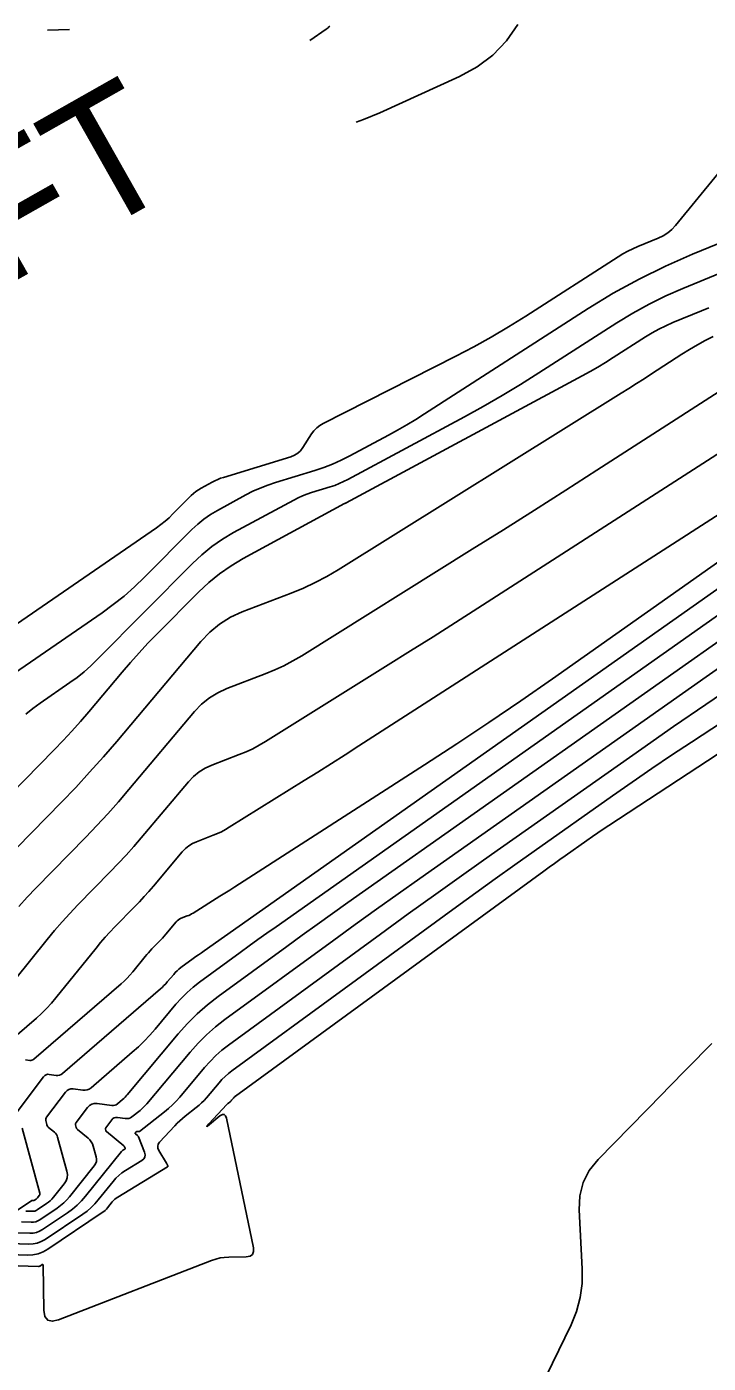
# Model space of a CAD drawing. Extents: x 1768942 to 1774819, y 723037 to 732099.
# Drawn here: x 1770644 to 1770675.9, y 726543.6 to 726606.2 of the extents above; entities that cross this region are included whole.
import ezdxf

# ---------------------------------------------------------------- set-up
doc = ezdxf.new("R2010")
doc.units = 0
doc.layers.add('R_Contour Annot', color=7, linetype='Continuous')
doc.layers.add('R_Contours', color=7, linetype='Continuous')

msp = doc.modelspace()

# ---------------------------------------------------------------- linework, layer by layer
at = {"layer": 'R_Contours'}
for points in [[(1770659.45, 726601.759), (1770659.788, 726601.879), (1770660.554, 726602.2), (1770664.286, 726603.891), (1770665.114, 726604.341), (1770665.847, 726604.897), (1770666.486, 726605.559), (1770667.031, 726606.327)], [(1770646.025, 726606.101), (1770644.985, 726606.059)], [(1770658.219, 726606.253), (1770658.176, 726606.213), (1770658.131, 726606.174), (1770658.084, 726606.138), (1770658.037, 726606.103), (1770657.285, 726605.582)], [(1770679.156, 726602.71), (1770674.409, 726596.922), (1770674.236, 726596.734), (1770674.043, 726596.572), (1770673.832, 726596.436), (1770673.601, 726596.325), (1770672.642, 726595.933), (1770672.405, 726595.829), (1770672.174, 726595.715), (1770671.947, 726595.591), (1770671.727, 726595.456), (1770667.394, 726592.672), (1770666.593, 726592.172), (1770665.781, 726591.693), (1770664.956, 726591.234), (1770664.12, 726590.797), (1770657.905, 726587.646), (1770657.745, 726587.552), (1770657.601, 726587.438), (1770657.474, 726587.307), (1770657.364, 726587.157), (1770656.956, 726586.519), (1770656.844, 726586.373), (1770656.712, 726586.252), (1770656.561, 726586.158), (1770656.39, 726586.09), (1770653.237, 726585.127), (1770653.098, 726585.081), (1770652.962, 726585.028), (1770652.83, 726584.968), (1770652.7, 726584.902), (1770652.185, 726584.623), (1770652.06, 726584.549), (1770651.941, 726584.466), (1770651.828, 726584.375), (1770651.722, 726584.276), (1770650.865, 726583.411), (1770650.684, 726583.237), (1770650.496, 726583.072), (1770650.3, 726582.916), (1770650.096, 726582.769), (1770637.207, 726573.91)], [(1770641.525, 726574.648), (1770647.547, 726578.787), (1770648.073, 726579.168), (1770648.58, 726579.571), (1770649.067, 726579.998), (1770649.535, 726580.448), (1770651.751, 726582.682), (1770652.025, 726582.94), (1770652.316, 726583.175), (1770652.624, 726583.389), (1770652.948, 726583.58), (1770654.277, 726584.301), (1770654.613, 726584.473), (1770654.956, 726584.627), (1770655.307, 726584.764), (1770655.665, 726584.883), (1770657.507, 726585.445), (1770657.931, 726585.586), (1770658.345, 726585.747), (1770658.752, 726585.928), (1770659.15, 726586.13), (1770660.961, 726587.105), (1770661.392, 726587.342), (1770661.818, 726587.587), (1770662.239, 726587.841), (1770662.655, 726588.102), (1770670.318, 726593.027), (1770671.497, 726593.747), (1770672.706, 726594.411), (1770673.943, 726595.019), (1770675.21, 726595.571), (1770682.592, 726598.591)], [(1770678.313, 726595.429), (1770674.749, 726593.972), (1770673.95, 726593.623), (1770673.169, 726593.24), (1770672.407, 726592.821), (1770671.662, 726592.366), (1770668.012, 726590.02), (1770667.153, 726589.48), (1770666.285, 726588.957), (1770665.407, 726588.451), (1770664.518, 726587.962), (1770659.065, 726585.028), (1770658.863, 726584.926), (1770658.656, 726584.834), (1770658.445, 726584.752), (1770658.23, 726584.68), (1770657.361, 726584.415), (1770657.146, 726584.343), (1770656.936, 726584.261), (1770656.729, 726584.169), (1770656.527, 726584.066), (1770653.71, 726582.537), (1770653.187, 726582.228), (1770652.691, 726581.884), (1770652.222, 726581.504), (1770651.779, 726581.089), (1770647.323, 726576.595), (1770647.019, 726576.302), (1770646.702, 726576.025), (1770646.373, 726575.763), (1770646.031, 726575.516), (1770644.638, 726574.558), (1770644.297, 726574.31), (1770643.971, 726574.045)], [(1770675.966, 726593.061), (1770675.631, 726592.921), (1770674.288, 726592.372), (1770673.956, 726592.227), (1770673.632, 726592.068), (1770673.316, 726591.894), (1770673.007, 726591.705), (1770671.491, 726590.731), (1770671.135, 726590.507), (1770670.774, 726590.29), (1770670.409, 726590.08), (1770670.04, 726589.877), (1770658.98, 726583.926), (1770658.974, 726583.923), (1770658.967, 726583.92), (1770658.96, 726583.918), (1770658.953, 726583.915), (1770658.926, 726583.907), (1770658.919, 726583.905), (1770658.912, 726583.902), (1770658.905, 726583.899), (1770658.899, 726583.896), (1770654.156, 726581.322), (1770653.589, 726580.988), (1770653.051, 726580.614), (1770652.541, 726580.202), (1770652.061, 726579.751), (1770650.118, 726577.792), (1770649.696, 726577.358), (1770649.284, 726576.915), (1770648.88, 726576.465), (1770648.485, 726576.006), (1770646.925, 726574.154), (1770646.531, 726573.694), (1770646.128, 726573.243), (1770645.717, 726572.799), (1770645.297, 726572.363), (1770639.827, 726566.783)], [(1770643.007, 726558.549), (1770644.468, 726559.809), (1770644.713, 726560.029), (1770644.946, 726560.26), (1770645.169, 726560.501), (1770645.381, 726560.753), (1770647.268, 726563.091), (1770647.478, 726563.345), (1770647.694, 726563.594), (1770647.916, 726563.838), (1770648.144, 726564.076), (1770649.069, 726565.018), (1770649.297, 726565.256), (1770649.521, 726565.498), (1770649.741, 726565.744), (1770649.956, 726565.994), (1770651.305, 726567.596), (1770651.448, 726567.746), (1770651.606, 726567.875), (1770651.78, 726567.982), (1770651.969, 726568.068), (1770652.755, 726568.37), (1770652.95, 726568.449), (1770653.139, 726568.538), (1770653.325, 726568.636), (1770653.506, 726568.743), (1770657.007, 726570.928), (1770657.649, 726571.33), (1770658.29, 726571.734), (1770658.93, 726572.141), (1770659.568, 726572.549), (1770690.536, 726592.451)], [(1770684.702, 726591.57), (1770665.147, 726579.003), (1770664.1, 726578.333), (1770663.051, 726577.666), (1770661.999, 726577.003), (1770660.946, 726576.343), (1770655.204, 726572.76), (1770654.907, 726572.585), (1770654.603, 726572.424), (1770654.292, 726572.279), (1770653.973, 726572.148), (1770652.683, 726571.654), (1770652.374, 726571.512), (1770652.089, 726571.336), (1770651.829, 726571.125), (1770651.594, 726570.878), (1770649.382, 726568.252), (1770649.029, 726567.842), (1770648.669, 726567.438), (1770648.302, 726567.041), (1770647.926, 726566.651), (1770646.411, 726565.105), (1770646.037, 726564.714), (1770645.672, 726564.315), (1770645.318, 726563.907), (1770644.973, 726563.49), (1770641.831, 726559.596)], [(1770642.134, 726566.338), (1770645.642, 726569.917), (1770646.31, 726570.611), (1770646.964, 726571.318), (1770647.606, 726572.036), (1770648.233, 726572.767), (1770652.172, 726577.444), (1770652.59, 726577.882), (1770653.053, 726578.259), (1770653.561, 726578.573), (1770654.112, 726578.824), (1770656.408, 726579.704), (1770656.976, 726579.937), (1770657.53, 726580.196), (1770658.071, 726580.482), (1770658.6, 726580.794), (1770671.863, 726589.069), (1770672.221, 726589.294), (1770672.579, 726589.519), (1770672.935, 726589.746), (1770673.291, 726589.974), (1770674.714, 726590.888), (1770675.073, 726591.112), (1770675.436, 726591.326), (1770675.806, 726591.531), (1770676.18, 726591.726)], [(1770678.868, 726590.689), (1770670.726, 726585.457), (1770669.27, 726584.525), (1770667.811, 726583.598), (1770666.35, 726582.675), (1770664.885, 726581.758), (1770656.902, 726576.777), (1770656.489, 726576.533), (1770656.067, 726576.31), (1770655.634, 726576.108), (1770655.191, 726575.926), (1770653.398, 726575.239), (1770652.967, 726575.043), (1770652.571, 726574.798), (1770652.21, 726574.504), (1770651.883, 726574.161), (1770648.807, 726570.51), (1770648.317, 726569.939), (1770647.817, 726569.378), (1770647.306, 726568.826), (1770646.784, 726568.284), (1770644.441, 726565.894), (1770644.037, 726565.472), (1770643.644, 726565.041)], [(1770643.951, 726557.856), (1770644.162, 726557.827), (1770644.213, 726557.825), (1770644.261, 726557.833), (1770644.306, 726557.852), (1770644.348, 726557.882), (1770648.44, 726561.412), (1770648.584, 726561.542), (1770648.722, 726561.678), (1770648.854, 726561.82), (1770648.979, 726561.969), (1770649.563, 726562.692), (1770649.638, 726562.783), (1770649.716, 726562.873), (1770649.796, 726562.961), (1770649.878, 726563.046), (1770650.211, 726563.386), (1770650.293, 726563.471), (1770650.374, 726563.558), (1770650.453, 726563.647), (1770650.53, 726563.737), (1770651.015, 726564.313), (1770651.067, 726564.367), (1770651.124, 726564.414), (1770651.187, 726564.452), (1770651.255, 726564.483), (1770651.538, 726564.592), (1770651.607, 726564.62), (1770651.676, 726564.652), (1770651.742, 726564.688), (1770651.808, 726564.726), (1770653.068, 726565.512), (1770653.299, 726565.657), (1770653.529, 726565.803), (1770653.76, 726565.949), (1770653.989, 726566.096), (1770662.651, 726571.662), (1770664.166, 726572.647), (1770665.67, 726573.648), (1770667.163, 726574.664), (1770668.646, 726575.697), (1770687.939, 726589.283)], [(1770684.916, 726585.911), (1770652.327, 726562.961), (1770652.198, 726562.87), (1770652.07, 726562.778), (1770651.942, 726562.686), (1770651.814, 726562.594), (1770651.237, 726562.172), (1770651.145, 726562.101), (1770651.059, 726562.025), (1770650.977, 726561.944), (1770650.9, 726561.858), (1770650.602, 726561.502), (1770650.526, 726561.415), (1770650.446, 726561.331), (1770650.364, 726561.25), (1770650.277, 726561.173), (1770645.689, 726557.215), (1770645.624, 726557.169), (1770645.554, 726557.14), (1770645.479, 726557.127), (1770645.4, 726557.13), (1770645.072, 726557.175), (1770644.994, 726557.177), (1770644.924, 726557.159), (1770644.862, 726557.122), (1770644.809, 726557.066), (1770643.567, 726555.42)], [(1770643.977, 726550.768), (1770644.036, 726550.771), (1770644.28, 726550.763), (1770644.34, 726550.766), (1770644.397, 726550.777), (1770644.452, 726550.798), (1770644.504, 726550.827), (1770644.948, 726551.126), (1770645.037, 726551.19), (1770645.119, 726551.26), (1770645.196, 726551.336), (1770645.267, 726551.419), (1770645.773, 726552.048), (1770645.861, 726552.186), (1770645.911, 726552.331), (1770645.923, 726552.484), (1770645.897, 726552.645), (1770645.464, 726554.233), (1770645.44, 726554.3), (1770645.407, 726554.362), (1770645.364, 726554.418), (1770645.312, 726554.467), (1770645.04, 726554.687), (1770645.008, 726554.718), (1770644.982, 726554.752), (1770644.963, 726554.791), (1770644.951, 726554.833), (1770644.913, 726555.01), (1770644.909, 726555.054), (1770644.913, 726555.095), (1770644.927, 726555.134), (1770644.949, 726555.171), (1770645.836, 726556.346), (1770645.909, 726556.422), (1770645.993, 726556.472), (1770646.088, 726556.496), (1770646.193, 726556.494), (1770646.638, 726556.433), (1770646.746, 726556.429), (1770646.847, 726556.446), (1770646.942, 726556.487), (1770647.03, 726556.549), (1770648.963, 726558.216), (1770649.246, 726558.47), (1770649.518, 726558.735), (1770649.779, 726559.011), (1770650.029, 726559.297), (1770651.008, 726560.465), (1770651.261, 726560.749), (1770651.529, 726561.015), (1770651.813, 726561.265), (1770652.113, 726561.498), (1770654.01, 726562.881), (1770654.429, 726563.186), (1770654.849, 726563.488), (1770655.271, 726563.789), (1770655.694, 726564.089), (1770681.894, 726582.539)], [(1770687.13, 726580.579), (1770675.163, 726572.733), (1770674.228, 726572.115), (1770673.299, 726571.489), (1770672.375, 726570.855), (1770671.456, 726570.213), (1770667.791, 726567.632), (1770666.876, 726566.985), (1770665.963, 726566.334), (1770665.054, 726565.679), (1770664.147, 726565.021), (1770653.628, 726557.347), (1770653.464, 726557.22), (1770653.309, 726557.083), (1770653.162, 726556.937), (1770653.024, 726556.782), (1770652.433, 726556.077), (1770652.324, 726555.954), (1770652.208, 726555.837), (1770652.087, 726555.726), (1770651.96, 726555.621), (1770651.438, 726555.216), (1770651.31, 726555.112), (1770651.187, 726555.003), (1770651.068, 726554.889), (1770650.953, 726554.77), (1770650.243, 726554.002), (1770650.179, 726553.911), (1770650.151, 726553.816), (1770650.16, 726553.718), (1770650.205, 726553.616), (1770650.569, 726553.023), (1770650.578, 726553.008), (1770650.586, 726552.992), (1770650.594, 726552.976), (1770650.601, 726552.959), (1770650.627, 726552.893), (1770650.631, 726552.877), (1770650.629, 726552.863), (1770650.622, 726552.851), (1770650.609, 726552.841), (1770648.277, 726551.427), (1770648.206, 726551.379), (1770648.14, 726551.326), (1770648.078, 726551.267), (1770648.021, 726551.202), (1770647.805, 726550.933), (1770647.749, 726550.868), (1770647.688, 726550.807), (1770647.623, 726550.752), (1770647.553, 726550.701), (1770645.006, 726548.992), (1770644.782, 726548.865), (1770644.548, 726548.777), (1770644.303, 726548.727), (1770644.046, 726548.716), (1770642.771, 726548.757)], [(1770642.168, 726548.263), (1770644.562, 726548.186), (1770644.587, 726548.187), (1770644.61, 726548.192), (1770644.633, 726548.201), (1770644.654, 726548.213), (1770644.738, 726548.269), (1770644.756, 726548.278), (1770644.769, 726548.277), (1770644.777, 726548.267), (1770644.78, 726548.246), (1770644.822, 726546.14), (1770644.87, 726545.842), (1770645, 726545.666), (1770645.212, 726545.613), (1770645.507, 726545.682), (1770652.679, 726548.464), (1770652.874, 726548.53), (1770653.071, 726548.578), (1770653.273, 726548.609), (1770653.477, 726548.622), (1770654.303, 726548.64), (1770654.479, 726548.669), (1770654.592, 726548.748), (1770654.643, 726548.876), (1770654.633, 726549.053), (1770653.378, 726555.119), (1770653.335, 726555.241), (1770653.269, 726555.3), (1770653.181, 726555.296), (1770653.07, 726555.228), (1770652.582, 726554.828), (1770652.489, 726554.755), (1770652.453, 726554.736), (1770652.474, 726554.771), (1770652.553, 726554.86), (1770653.39, 726555.765), (1770653.407, 726555.783), (1770653.425, 726555.8), (1770653.443, 726555.816), (1770653.462, 726555.832), (1770653.541, 726555.893), (1770653.56, 726555.909), (1770653.578, 726555.925), (1770653.595, 726555.943), (1770653.611, 726555.961), (1770653.7, 726556.067), (1770653.721, 726556.09), (1770653.743, 726556.112), (1770653.766, 726556.133), (1770653.791, 726556.152), (1770668.234, 726566.688), (1770668.485, 726566.871), (1770668.737, 726567.052), (1770668.99, 726567.232), (1770669.244, 726567.412), (1770670.259, 726568.127), (1770670.514, 726568.305), (1770670.77, 726568.48), (1770671.028, 726568.654), (1770671.287, 726568.825), (1770686.6, 726578.865)], [(1770678.872, 726579.167), (1770659.061, 726565.216), (1770658.344, 726564.709), (1770657.629, 726564.198), (1770656.916, 726563.685), (1770656.205, 726563.169), (1770652.99, 726560.823), (1770652.481, 726560.428), (1770652, 726560.005), (1770651.545, 726559.553), (1770651.116, 726559.072), (1770648.726, 726556.222), (1770648.675, 726556.163), (1770648.622, 726556.107), (1770648.567, 726556.053), (1770648.509, 726556.001), (1770648.274, 726555.799), (1770648.213, 726555.755), (1770648.147, 726555.728), (1770648.077, 726555.715), (1770648.003, 726555.718), (1770647.315, 726555.813), (1770647.181, 726555.816), (1770647.062, 726555.786), (1770646.956, 726555.722), (1770646.864, 726555.626), (1770646.332, 726554.922), (1770646.317, 726554.897), (1770646.308, 726554.87), (1770646.304, 726554.842), (1770646.308, 726554.812), (1770646.333, 726554.69), (1770646.342, 726554.661), (1770646.355, 726554.635), (1770646.372, 726554.611), (1770646.394, 726554.59), (1770646.891, 726554.187), (1770646.974, 726554.109), (1770647.042, 726554.021), (1770647.096, 726553.922), (1770647.134, 726553.815), (1770647.268, 726553.322), (1770647.287, 726553.205), (1770647.278, 726553.094), (1770647.242, 726552.988), (1770647.178, 726552.888), (1770646.022, 726551.447), (1770645.892, 726551.297), (1770645.752, 726551.158), (1770645.601, 726551.029), (1770645.44, 726550.913), (1770644.629, 726550.368), (1770644.534, 726550.315), (1770644.435, 726550.277), (1770644.331, 726550.256), (1770644.222, 726550.251), (1770643.777, 726550.266)], [(1770677.094, 726576.663), (1770675.849, 726575.795), (1770662.428, 726566.344), (1770661.417, 726565.628), (1770660.408, 726564.908), (1770659.403, 726564.185), (1770658.4, 726563.456), (1770653.304, 726559.739), (1770652.861, 726559.394), (1770652.441, 726559.025), (1770652.045, 726558.632), (1770651.672, 726558.213), (1770649.644, 726555.795), (1770649.571, 726555.712), (1770649.494, 726555.634), (1770649.413, 726555.559), (1770649.327, 726555.489), (1770648.944, 726555.191), (1770648.871, 726555.145), (1770648.794, 726555.115), (1770648.713, 726555.102), (1770648.627, 726555.106), (1770648.262, 726555.156), (1770648.184, 726555.158), (1770648.113, 726555.14), (1770648.051, 726555.103), (1770647.997, 726555.046), (1770647.715, 726554.673), (1770647.707, 726554.659), (1770647.702, 726554.645), (1770647.7, 726554.629), (1770647.702, 726554.613), (1770647.716, 726554.547), (1770647.721, 726554.531), (1770647.728, 726554.517), (1770647.737, 726554.504), (1770647.749, 726554.493), (1770648.566, 726553.831), (1770648.577, 726553.82), (1770648.587, 726553.809), (1770648.595, 726553.796), (1770648.601, 726553.782), (1770648.624, 726553.724), (1770648.627, 726553.71), (1770648.626, 726553.698), (1770648.62, 726553.688), (1770648.609, 726553.679), (1770648.521, 726553.625), (1770648.502, 726553.613), (1770648.485, 726553.599), (1770648.469, 726553.584), (1770648.454, 726553.567), (1770646.777, 726551.475), (1770646.588, 726551.257), (1770646.384, 726551.055), (1770646.165, 726550.869), (1770645.932, 726550.699), (1770644.755, 726549.909), (1770644.617, 726549.831), (1770644.473, 726549.777), (1770644.321, 726549.746), (1770644.163, 726549.74), (1770643.517, 726549.76)], [(1770643.258, 726549.255), (1770644.105, 726549.228), (1770644.312, 726549.237), (1770644.51, 726549.277), (1770644.7, 726549.348), (1770644.88, 726549.451), (1770646.64, 726550.632), (1770646.841, 726550.778), (1770647.03, 726550.938), (1770647.205, 726551.112), (1770647.368, 726551.3), (1770648.062, 726552.166), (1770648.19, 726552.311), (1770648.328, 726552.444), (1770648.478, 726552.564), (1770648.639, 726552.672), (1770649.406, 726553.137), (1770649.501, 726553.214), (1770649.555, 726553.305), (1770649.567, 726553.41), (1770649.538, 726553.529), (1770649.256, 726554.243), (1770649.247, 726554.263), (1770649.235, 726554.281), (1770649.221, 726554.298), (1770649.205, 726554.313), (1770649.104, 726554.395), (1770649.102, 726554.397), (1770649.1, 726554.399), (1770649.099, 726554.401), (1770649.098, 726554.404), (1770649.096, 726554.415), (1770649.096, 726554.417), (1770649.096, 726554.42), (1770649.097, 726554.422), (1770649.098, 726554.424), (1770649.144, 726554.485), (1770649.153, 726554.494), (1770649.163, 726554.5), (1770649.174, 726554.503), (1770649.187, 726554.502), (1770649.246, 726554.494), (1770649.26, 726554.494), (1770649.273, 726554.496), (1770649.285, 726554.501), (1770649.297, 726554.508), (1770650.465, 726555.416), (1770650.658, 726555.575), (1770650.843, 726555.744), (1770651.018, 726555.922), (1770651.184, 726556.11), (1770652.348, 726557.497), (1770652.603, 726557.784), (1770652.875, 726558.054), (1770653.163, 726558.307), (1770653.466, 726558.543), (1770660.596, 726563.744), (1770661.89, 726564.684), (1770663.188, 726565.618), (1770664.49, 726566.547), (1770665.795, 726567.471), (1770672.827, 726572.422), (1770674.322, 726573.467), (1770675.827, 726574.498), (1770677.34, 726575.517)], [(1770676.112, 726558.627), (1770674.951, 726557.449), (1770674.661, 726557.154), (1770674.371, 726556.859), (1770674.082, 726556.563), (1770673.793, 726556.268), (1770670.788, 726553.196), (1770670.37, 726552.678), (1770670.082, 726552.11), (1770669.924, 726551.494), (1770669.897, 726550.829), (1770670.045, 726548.069), (1770670.04, 726547.388), (1770669.95, 726546.724), (1770669.775, 726546.077), (1770669.516, 726545.447), (1770665.733, 726537.664)], [(1770643.795, 726554.651), (1770644.624, 726551.607), (1770644.628, 726551.578), (1770644.626, 726551.551), (1770644.617, 726551.526), (1770644.602, 726551.501), (1770644.513, 726551.39), (1770644.5, 726551.376), (1770644.487, 726551.362), (1770644.472, 726551.35), (1770644.457, 726551.339), (1770644.378, 726551.286), (1770644.369, 726551.281), (1770644.359, 726551.277), (1770644.349, 726551.275), (1770644.339, 726551.275), (1770644.296, 726551.276), (1770644.285, 726551.276), (1770644.275, 726551.274), (1770644.266, 726551.27), (1770644.256, 726551.265), (1770639.263, 726547.921)]]:
    msp.add_lwpolyline(points, dxfattribs=at)

# ---------------------------------------------------------------- texts
at = {"layer": 'R_Contour Annot'}
msp.add_text('280 FT', height=6, rotation=29.52257, dxfattribs=at).set_placement((1770629.267, 726586.268))

doc.saveas('drawing.dxf')
